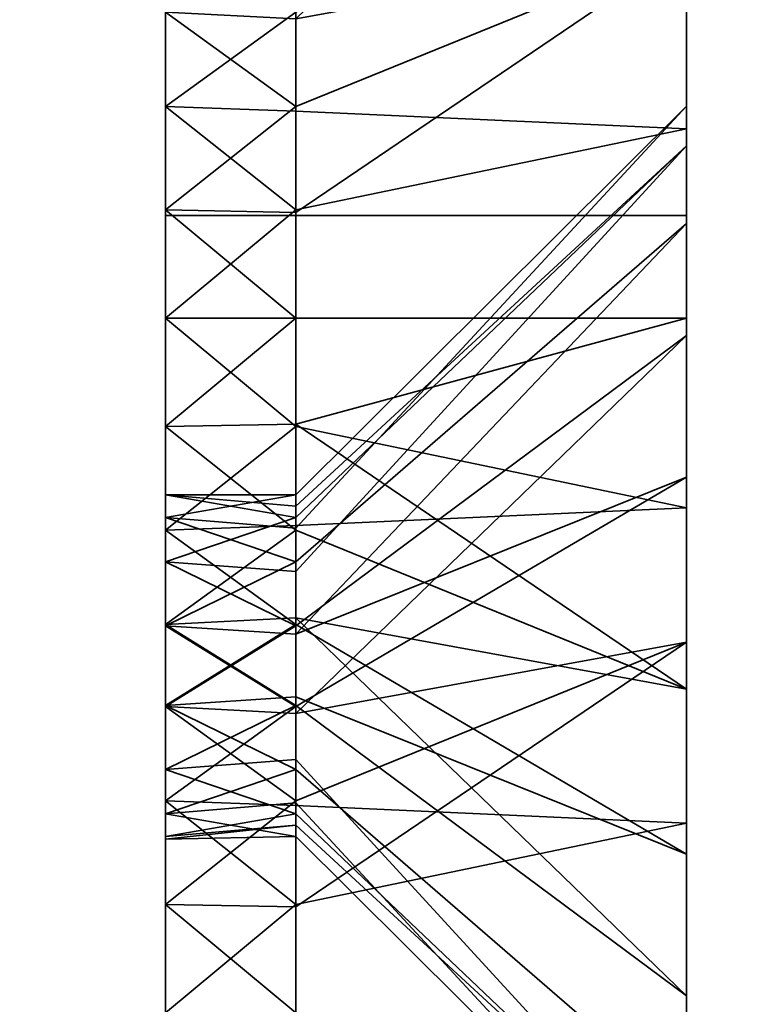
# Model space of a CAD drawing. Header units: millimetres. Extents: x -603 to 3703, y -120 to 249.
# Tile 599 of 656: x 1979.66 to 1983.91, y -26.45 to -20.78. Entities that reach past the tile are written whole.
import ezdxf

# ---------------------------------------------------------------- set-up
doc = ezdxf.new("R2010")
doc.units = ezdxf.units.MM
doc.layers.add('152', color=7, linetype='Continuous', true_color=0xffffff)

# ---------------------------------------------------------------- blocks, each defined once
blk = doc.blocks.new('UG_SURFACE_002')
at = {"layer": '152', "color": 252, "linetype": 'Continuous', "lineweight": 35}
for points in [[(2177.5, -30, 2213.0001), (2177.5, 229.8, 2213.0001), (822.5, 229.8, 2213.0001), (822.5, -30, 2213.0001)], [(972.5, -30, 2063), (972.5, 229.8, 2063), (2027.4999, 229.8, 2063), (2027.4999, -30, 2063)]]:
    blk.add_3dface(points, dxfattribs=at)
blk = doc.blocks.new('UG_SURFACE_080')
at = {"layer": '152', "color": 252, "linetype": 'Continuous', "lineweight": 35}
for points in [[(1980.5, -14.5, 413), (1980.5, -21.2798, 347.7407), (1980.5, -24.7366, 410.5729), (1980.5, -23.9019, 411.5)], [(1980.5, -23.9019, 411.5), (1980.5, -23.5164, 412.6864), (1980.5, -14.5, 413)], [(1980.5, -23.5164, 412.6864), (1980.5, -23.6468, 413.927), (1980.5, -15.4134, 417.5922), (1980.5, -14.5, 413)], [(1980.5, -23.1237, 342.0655), (1980.5, -21.8763, 342.0655), (1980.5, -14.5, 328), (1980.5, -31.5, 328)], [(1980.5, -21.8763, 342.0655), (1980.5, -20.7366, 342.573), (1980.5, -14.5, 328)], [(1980.5, -20.2706, 347.0074), (1980.5, -21.2798, 347.7407), (1980.5, -14.5, 413)], [(1980.5, -14.5, 328), (1980.5, -14.5, 277), (1980.5, -23.6468, 277.927), (1980.5, -24.2706, 279.0074)], [(1980.5, -23.9019, 275.5), (1980.5, -23.5164, 276.6864), (1980.5, -14.5, 277), (1980.5, -15.4134, 272.4078)], [(1980.5, -23.5164, 276.6864), (1980.5, -23.6468, 277.927), (1980.5, -14.5, 277)], [(1980.5, -31.5, 328), (1980.5, -14.5, 328), (1980.5, -25.2798, 279.7406), (1980.5, -26.5, 280)], [(1980.5, -24.2706, 279.0074), (1980.5, -25.2798, 279.7406), (1980.5, -14.5, 328)], [(1983.5, -14.5, 413), (1983.5, -21.2788, 413.5488), (1983.5, -21.507, 411.3777)], [(1983.5, -21.507, 411.3777), (1983.5, -22.5985, 409.4871), (1983.5, -19.4141, 349.2473), (1983.5, -14.5, 413)], [(1983.5, -21.9534, 415.625), (1983.5, -21.2788, 413.5488), (1983.5, -14.5, 413), (1983.5, -15.4134, 417.5922)], [(1983.5, -29.5, 328), (1983.5, -14.5, 328), (1983.5, -20.3646, 340.2039), (1983.5, -22.5, 339.75)], [(1983.5, -15.4134, 272.4078), (1983.5, -14.5, 277), (1983.5, -21.2788, 277.5488), (1983.5, -21.507, 275.3777)], [(1983.5, -14.5, 277), (1983.5, -14.5, 328), (1983.5, -23.4141, 281.2473), (1983.5, -21.9534, 279.625)], [(1983.5, -21.9534, 279.625), (1983.5, -21.2788, 277.5488), (1983.5, -14.5, 277)], [(1983.5, -26.5, 282.25), (1983.5, -25.4085, 282.1353), (1983.5, -14.5, 328), (1983.5, -29.5, 328)], [(1983.5, -25.4085, 282.1353), (1983.5, -23.4141, 281.2473), (1983.5, -14.5, 328)], [(1980.5, -18.0147, 421.4853), (1980.5, -15.4134, 417.5922), (1980.5, -23.6468, 413.927), (1980.5, -24.2706, 415.0074)], [(1980.5, -15.4134, 272.4078), (1980.5, -18.0147, 268.5147), (1980.5, -24.7366, 274.5729), (1980.5, -23.9019, 275.5)], [(1983.5, -15.4134, 417.5922), (1983.5, -18.0147, 421.4853), (1983.5, -23.4141, 417.2473), (1983.5, -21.9534, 415.625)], [(1983.5, -21.507, 275.3777), (1983.5, -22.5985, 273.4871), (1983.5, -18.0147, 268.5147), (1983.5, -15.4134, 272.4078)], [(1980.5, -24.2706, 415.0074), (1980.5, -25.2798, 415.7406), (1980.5, -21.9078, 424.0865), (1980.5, -18.0147, 421.4853)], [(1980.5, -25.8763, 274.0656), (1980.5, -24.7366, 274.5729), (1980.5, -18.0147, 268.5147), (1980.5, -21.9078, 265.9135)], [(1980.5, -21.9078, 424.0865), (1983.5, -21.9078, 424.0865), (1983.5, -18.0147, 421.4853), (1980.5, -18.0147, 421.4853)], [(1983.5, -21.9078, 265.9135), (1980.5, -21.9078, 265.9135), (1980.5, -18.0147, 268.5147), (1983.5, -18.0147, 268.5147)], [(1983.5, -25.4085, 418.1353), (1983.5, -23.4141, 417.2473), (1983.5, -18.0147, 421.4853), (1983.5, -21.9078, 424.0865)], [(1983.5, -22.5985, 273.4871), (1983.5, -24.3646, 272.2039), (1983.5, -21.9078, 265.9135), (1983.5, -18.0147, 268.5147)], [(1981.25, -20.7752, 342.626), (1981.25, -21.2798, 342.2594), (1983.5, -20.3646, 340.2039), (1983.5, -18.5985, 341.4871)], [(1981.25, -21.3065, 347.6807), (1981.25, -20.7366, 347.427), (1983.5, -19.4141, 349.2473), (1983.5, -21.4085, 350.1353)], [(1983.5, -21.4085, 350.1353), (1983.5, -19.4141, 349.2473), (1983.5, -24.3646, 408.2039)], [(1983.5, -22.5985, 409.4871), (1983.5, -24.3646, 408.2039), (1983.5, -19.4141, 349.2473)], [(1980.5, -21.2798, 347.7407), (1980.5, -20.2706, 347.0074), (1981.25, -20.7366, 347.427)], [(1983.5, -20.3646, 340.2039), (1981.25, -21.2798, 342.2594), (1981.25, -21.8899, 342.1297)], [(1981.25, -21.8899, 342.1297), (1981.25, -22.5, 342), (1983.5, -22.5, 339.75), (1983.5, -20.3646, 340.2039)], [(1981.25, -21.2798, 342.2594), (1980.5, -20.7366, 342.573), (1980.5, -21.8763, 342.0655)], [(1981.25, -20.7366, 347.427), (1981.25, -21.3065, 347.6807), (1980.5, -21.2798, 347.7407)], [(1981.25, -21.2798, 342.2594), (1981.25, -20.7752, 342.626), (1980.5, -20.7366, 342.573)], [(1980.5, -25.8763, 410.0656), (1980.5, -21.2798, 347.7407), (1980.5, -22.5, 348)], [(1980.5, -25.8763, 410.0656), (1980.5, -24.7366, 410.5729), (1980.5, -21.2798, 347.7407)], [(1980.5, -21.8763, 342.0655), (1981.25, -21.8899, 342.1297), (1981.25, -21.2798, 342.2594)], [(1980.5, -22.5, 348), (1980.5, -21.2798, 347.7407), (1981.25, -21.8763, 347.9345)], [(1980.5, -21.2798, 347.7407), (1981.25, -21.3065, 347.6807), (1981.25, -21.8763, 347.9345)], [(1983.5, -21.507, 275.3777), (1983.5, -21.2788, 277.5488), (1981.25, -23.5164, 277.3136), (1981.25, -23.5816, 276.6933)], [(1983.5, -21.2788, 277.5488), (1983.5, -21.9534, 279.625), (1981.25, -23.9019, 278.5), (1981.25, -23.7092, 277.9068)], [(1981.25, -23.7092, 277.9068), (1981.25, -23.5164, 277.3136), (1983.5, -21.2788, 277.5488)], [(1983.5, -21.507, 411.3777), (1983.5, -21.2788, 413.5488), (1981.25, -23.5164, 413.3136), (1981.25, -23.5816, 412.6933)], [(1983.5, -21.2788, 413.5488), (1983.5, -21.9534, 415.625), (1981.25, -23.9019, 414.5), (1981.25, -23.7092, 413.9068)], [(1981.25, -23.7092, 413.9068), (1981.25, -23.5164, 413.3136), (1983.5, -21.2788, 413.5488)], [(1983.5, -21.4085, 350.1353), (1981.25, -21.8763, 347.9345), (1981.25, -21.3065, 347.6807)], [(1981.25, -22.5, 348), (1981.25, -21.8763, 347.9345), (1983.5, -21.4085, 350.1353), (1983.5, -22.5, 350.25)], [(1983.5, -22.5, 350.25), (1983.5, -21.4085, 350.1353), (1983.5, -24.3646, 408.2039)], [(1983.5, -21.507, 275.3777), (1981.25, -23.6468, 276.0729), (1981.25, -23.9587, 275.5328)], [(1981.25, -23.5816, 276.6933), (1981.25, -23.6468, 276.0729), (1983.5, -21.507, 275.3777)], [(1981.25, -23.9587, 275.5328), (1981.25, -24.2706, 274.9926), (1983.5, -22.5985, 273.4871), (1983.5, -21.507, 275.3777)], [(1983.5, -21.507, 411.3777), (1981.25, -23.6468, 412.073), (1981.25, -23.9587, 411.5328)], [(1981.25, -23.5816, 412.6933), (1981.25, -23.6468, 412.073), (1983.5, -21.507, 411.3777)], [(1981.25, -23.9587, 411.5328), (1981.25, -24.2706, 410.9926), (1983.5, -22.5985, 409.4871), (1983.5, -21.507, 411.3777)], [(1980.5, -21.8763, 342.0655), (1980.5, -23.1237, 342.0655), (1981.25, -22.5, 342)], [(1981.25, -21.8763, 347.9345), (1981.25, -22.5, 348), (1980.5, -22.5, 348)], [(1981.25, -22.5, 342), (1981.25, -21.8899, 342.1297), (1980.5, -21.8763, 342.0655)], [(1980.5, -26.5, 425), (1980.5, -21.9078, 424.0865), (1980.5, -25.2798, 415.7406), (1980.5, -26.5, 416)], [(1980.5, -27.1237, 274.0656), (1980.5, -25.8763, 274.0656), (1980.5, -21.9078, 265.9135), (1980.5, -26.5, 265)], [(1980.5, -26.5, 425), (1983.5, -26.5, 425), (1983.5, -21.9078, 424.0865), (1980.5, -21.9078, 424.0865)], [(1983.5, -26.5, 265), (1980.5, -26.5, 265), (1980.5, -21.9078, 265.9135), (1983.5, -21.9078, 265.9135)], [(1983.5, -26.5, 418.25), (1983.5, -25.4085, 418.1353), (1983.5, -21.9078, 424.0865), (1983.5, -26.5, 425)], [(1983.5, -26.5, 265), (1983.5, -21.9078, 265.9135), (1983.5, -24.3646, 272.2039), (1983.5, -26.5, 271.75)], [(1981.25, -24.3193, 278.9635), (1981.25, -23.9019, 278.5), (1983.5, -21.9534, 279.625), (1983.5, -23.4141, 281.2473)], [(1981.25, -24.3193, 414.9635), (1981.25, -23.9019, 414.5), (1983.5, -21.9534, 415.625), (1983.5, -23.4141, 417.2473)], [(1980.5, -22.5, 348), (1980.5, -23.7202, 347.7407), (1980.5, -27.1237, 410.0656), (1980.5, -25.8763, 410.0656)], [(1980.5, -22.5, 348), (1981.25, -22.5, 348), (1981.25, -23.1237, 347.9345)], [(1981.25, -23.1237, 347.9345), (1980.5, -23.7202, 347.7407), (1980.5, -22.5, 348)], [(1980.5, -23.1237, 342.0655), (1981.25, -23.1101, 342.1297), (1981.25, -22.5, 342)], [(1983.5, -22.5, 350.25), (1983.5, -23.5915, 350.1353), (1981.25, -23.1237, 347.9345), (1981.25, -22.5, 348)], [(1983.5, -22.5, 339.75), (1981.25, -22.5, 342), (1981.25, -23.1101, 342.1297)], [(1981.25, -23.1101, 342.1297), (1981.25, -23.7202, 342.2594), (1983.5, -24.6354, 340.2039), (1983.5, -22.5, 339.75)], [(1983.5, -24.3646, 408.2039), (1983.5, -26.5, 407.75), (1983.5, -23.5915, 350.1353), (1983.5, -22.5, 350.25)], [(1983.5, -22.5, 339.75), (1983.5, -24.6354, 340.2039), (1983.5, -29.5, 328)], [(1983.5, -22.5985, 273.4871), (1981.25, -24.2706, 274.9926), (1981.25, -24.7752, 274.626)], [(1981.25, -24.7752, 274.626), (1981.25, -25.2798, 274.2594), (1983.5, -24.3646, 272.2039), (1983.5, -22.5985, 273.4871)], [(1983.5, -22.5985, 409.4871), (1981.25, -24.2706, 410.9926), (1981.25, -24.7752, 410.626)], [(1981.25, -24.7752, 410.626), (1981.25, -25.2798, 410.2594), (1983.5, -24.3646, 408.2039), (1983.5, -22.5985, 409.4871)], [(1981.25, -23.7202, 342.2594), (1981.25, -23.1101, 342.1297), (1980.5, -23.1237, 342.0655)], [(1980.5, -31.5, 328), (1980.5, -24.2634, 342.573), (1980.5, -23.1237, 342.0655)], [(1980.5, -23.1237, 342.0655), (1980.5, -24.2634, 342.573), (1981.25, -23.7202, 342.2594)], [(1981.25, -23.1237, 347.9345), (1981.25, -23.6935, 347.6807), (1980.5, -23.7202, 347.7407)], [(1981.25, -23.6935, 347.6807), (1981.25, -23.1237, 347.9345), (1983.5, -23.5915, 350.1353)], [(1983.5, -23.4141, 281.2473), (1981.25, -24.7366, 279.4271), (1981.25, -24.3193, 278.9635)], [(1981.25, -25.3065, 279.6808), (1981.25, -24.7366, 279.4271), (1983.5, -23.4141, 281.2473), (1983.5, -25.4085, 282.1353)], [(1983.5, -23.4141, 417.2473), (1981.25, -24.7366, 415.4271), (1981.25, -24.3193, 414.9635)], [(1981.25, -25.3065, 415.6807), (1981.25, -24.7366, 415.4271), (1983.5, -23.4141, 417.2473), (1983.5, -25.4085, 418.1353)], [(1980.5, -23.5164, 276.6864), (1980.5, -23.9019, 275.5), (1981.25, -23.6468, 276.0729)], [(1980.5, -23.6468, 277.927), (1980.5, -23.5164, 276.6864), (1981.25, -23.5164, 277.3136)], [(1980.5, -23.5164, 276.6864), (1981.25, -23.5816, 276.6933), (1981.25, -23.5164, 277.3136)], [(1981.25, -23.5164, 277.3136), (1981.25, -23.7092, 277.9068), (1980.5, -23.6468, 277.927)], [(1981.25, -23.6468, 276.0729), (1981.25, -23.5816, 276.6933), (1980.5, -23.5164, 276.6864)], [(1981.25, -23.6468, 412.073), (1980.5, -23.5164, 412.6864), (1980.5, -23.9019, 411.5)], [(1980.5, -23.6468, 413.927), (1980.5, -23.5164, 412.6864), (1981.25, -23.5164, 413.3136)], [(1980.5, -23.5164, 412.6864), (1981.25, -23.5816, 412.6933), (1981.25, -23.5164, 413.3136)], [(1981.25, -23.5164, 413.3136), (1981.25, -23.7092, 413.9068), (1980.5, -23.6468, 413.927)], [(1981.25, -23.6468, 412.073), (1981.25, -23.5816, 412.6933), (1980.5, -23.5164, 412.6864)], [(1983.5, -23.5915, 350.1353), (1983.5, -25.5859, 349.2473), (1981.25, -24.2634, 347.427), (1981.25, -23.6935, 347.6807)], [(1983.5, -26.5, 407.75), (1983.5, -25.5859, 349.2473), (1983.5, -23.5915, 350.1353)], [(1980.5, -23.9019, 275.5), (1981.25, -23.9587, 275.5328), (1981.25, -23.6468, 276.0729)], [(1980.5, -24.2706, 279.0074), (1980.5, -23.6468, 277.927), (1981.25, -23.9019, 278.5)], [(1980.5, -23.6468, 277.927), (1981.25, -23.7092, 277.9068), (1981.25, -23.9019, 278.5)], [(1980.5, -23.9019, 411.5), (1981.25, -23.9587, 411.5328), (1981.25, -23.6468, 412.073)], [(1980.5, -23.6468, 413.927), (1981.25, -23.7092, 413.9068), (1981.25, -23.9019, 414.5)], [(1981.25, -23.9019, 414.5), (1980.5, -24.2706, 415.0074), (1980.5, -23.6468, 413.927)], [(1980.5, -23.7202, 347.7407), (1981.25, -23.6935, 347.6807), (1981.25, -24.2634, 347.427)], [(1980.5, -23.7202, 347.7407), (1980.5, -28.2634, 410.5729), (1980.5, -27.1237, 410.0656)], [(1980.5, -29.4836, 412.6864), (1980.5, -23.7202, 347.7407), (1980.5, -31.5, 425)], [(1980.5, -29.4836, 412.6864), (1980.5, -29.0981, 411.5), (1980.5, -23.7202, 347.7407)], [(1980.5, -29.0981, 411.5), (1980.5, -28.2634, 410.5729), (1980.5, -23.7202, 347.7407)], [(1980.5, -31.5, 425), (1980.5, -23.7202, 347.7407), (1980.5, -24.7294, 347.0074)], [(1981.25, -24.2634, 347.427), (1980.5, -24.7294, 347.0074), (1980.5, -23.7202, 347.7407)], [(1980.5, -24.2634, 342.573), (1981.25, -24.2248, 342.626), (1981.25, -23.7202, 342.2594)], [(1983.5, -26.4015, 341.4871), (1983.5, -24.6354, 340.2039), (1981.25, -23.7202, 342.2594), (1981.25, -24.2248, 342.626)], [(1981.25, -24.2706, 274.9926), (1980.5, -23.9019, 275.5), (1980.5, -24.7366, 274.5729)], [(1981.25, -23.9019, 278.5), (1981.25, -24.3193, 278.9635), (1980.5, -24.2706, 279.0074)], [(1981.25, -24.2706, 274.9926), (1981.25, -23.9587, 275.5328), (1980.5, -23.9019, 275.5)], [(1980.5, -23.9019, 411.5), (1980.5, -24.7366, 410.5729), (1981.25, -24.2706, 410.9926)], [(1981.25, -23.9019, 414.5), (1981.25, -24.3193, 414.9635), (1980.5, -24.2706, 415.0074)], [(1981.25, -24.2706, 410.9926), (1981.25, -23.9587, 411.5328), (1980.5, -23.9019, 411.5)], [(1981.25, -24.7294, 342.9926), (1981.25, -24.2248, 342.626), (1980.5, -24.2634, 342.573)], [(1980.5, -25.0981, 343.5), (1980.5, -24.2634, 342.573), (1980.5, -31.5, 328)], [(1981.25, -24.7294, 342.9926), (1980.5, -24.2634, 342.573), (1980.5, -25.0981, 343.5)], [(1981.25, -24.2634, 347.427), (1981.25, -24.6807, 346.9635), (1980.5, -24.7294, 347.0074)], [(1981.25, -24.2248, 342.626), (1981.25, -24.7294, 342.9926), (1983.5, -26.4015, 341.4871)], [(1981.25, -24.6807, 346.9635), (1981.25, -24.2634, 347.427), (1983.5, -25.5859, 349.2473)], [(1980.5, -24.7366, 274.5729), (1981.25, -24.7752, 274.626), (1981.25, -24.2706, 274.9926)], [(1980.5, -24.2706, 279.0074), (1981.25, -24.3193, 278.9635), (1981.25, -24.7366, 279.4271)], [(1981.25, -24.7366, 279.4271), (1980.5, -25.2798, 279.7406), (1980.5, -24.2706, 279.0074)], [(1980.5, -24.7366, 410.5729), (1981.25, -24.7752, 410.626), (1981.25, -24.2706, 410.9926)], [(1980.5, -25.2798, 415.7406), (1980.5, -24.2706, 415.0074), (1981.25, -24.7366, 415.4271)], [(1980.5, -24.2706, 415.0074), (1981.25, -24.3193, 414.9635), (1981.25, -24.7366, 415.4271)], [(1983.5, -24.3646, 272.2039), (1981.25, -25.2798, 274.2594), (1981.25, -25.8899, 274.1297)], [(1981.25, -25.8899, 274.1297), (1981.25, -26.5, 274), (1983.5, -26.5, 271.75), (1983.5, -24.3646, 272.2039)], [(1983.5, -24.3646, 408.2039), (1981.25, -25.2798, 410.2594), (1981.25, -25.8899, 410.1297)], [(1981.25, -25.8899, 410.1297), (1981.25, -26.5, 410), (1983.5, -26.5, 407.75), (1983.5, -24.3646, 408.2039)], [(1983.5, -29.5, 328), (1983.5, -24.6354, 340.2039), (1983.5, -26.4015, 341.4871)], [(1980.5, -24.7294, 347.0074), (1981.25, -24.6807, 346.9635), (1981.25, -25.0981, 346.5)], [(1983.5, -25.5859, 349.2473), (1983.5, -27.0466, 347.625), (1981.25, -25.0981, 346.5), (1981.25, -24.6807, 346.9635)], [(1980.5, -31.5, 425), (1980.5, -24.7294, 347.0074), (1980.5, -25.3532, 345.9271)], [(1981.25, -25.0981, 346.5), (1980.5, -25.3532, 345.9271), (1980.5, -24.7294, 347.0074)], [(1980.5, -25.0981, 343.5), (1981.25, -25.0413, 343.5328), (1981.25, -24.7294, 342.9926)], [(1980.5, -24.7366, 274.5729), (1980.5, -25.8763, 274.0656), (1981.25, -25.2798, 274.2594)], [(1981.25, -24.7366, 279.4271), (1981.25, -25.3065, 279.6808), (1980.5, -25.2798, 279.7406)], [(1981.25, -25.2798, 274.2594), (1981.25, -24.7752, 274.626), (1980.5, -24.7366, 274.5729)], [(1980.5, -24.7366, 410.5729), (1980.5, -25.8763, 410.0656), (1981.25, -25.2798, 410.2594)], [(1981.25, -24.7366, 415.4271), (1981.25, -25.3065, 415.6807), (1980.5, -25.2798, 415.7406)], [(1981.25, -25.2798, 410.2594), (1981.25, -24.7752, 410.626), (1980.5, -24.7366, 410.5729)], [(1983.5, -27.493, 343.3776), (1983.5, -26.4015, 341.4871), (1981.25, -24.7294, 342.9926), (1981.25, -25.0413, 343.5328)], [(1981.25, -25.3532, 344.0729), (1981.25, -25.0413, 343.5328), (1980.5, -25.0981, 343.5)], [(1981.25, -25.0413, 343.5328), (1981.25, -25.3532, 344.0729), (1983.5, -27.493, 343.3776)], [(1980.5, -25.4836, 344.6864), (1980.5, -25.0981, 343.5), (1980.5, -31.5, 328)], [(1980.5, -25.0981, 343.5), (1980.5, -25.4836, 344.6864), (1981.25, -25.3532, 344.0729)], [(1981.25, -25.0981, 346.5), (1981.25, -25.2908, 345.9068), (1980.5, -25.3532, 345.9271)], [(1981.25, -25.2908, 345.9068), (1981.25, -25.0981, 346.5), (1983.5, -27.0466, 347.625), (1983.5, -27.7212, 345.5488)], [(1980.5, -25.8763, 274.0656), (1981.25, -25.8899, 274.1297), (1981.25, -25.2798, 274.2594)], [(1980.5, -26.5, 280), (1980.5, -25.2798, 279.7406), (1981.25, -25.8763, 279.9344)], [(1980.5, -25.2798, 279.7406), (1981.25, -25.3065, 279.6808), (1981.25, -25.8763, 279.9344)], [(1980.5, -25.8763, 410.0656), (1981.25, -25.8899, 410.1297), (1981.25, -25.2798, 410.2594)], [(1980.5, -26.5, 416), (1980.5, -25.2798, 415.7406), (1981.25, -25.8763, 415.9344)], [(1980.5, -25.2798, 415.7406), (1981.25, -25.3065, 415.6807), (1981.25, -25.8763, 415.9344)], [(1980.5, -25.3532, 345.9271), (1981.25, -25.2908, 345.9068), (1981.25, -25.4836, 345.3136)], [(1983.5, -27.7212, 345.5488), (1981.25, -25.4836, 345.3136), (1981.25, -25.2908, 345.9068)], [(1983.5, -25.4085, 282.1353), (1981.25, -25.8763, 279.9344), (1981.25, -25.3065, 279.6808)], [(1983.5, -25.4085, 418.1353), (1981.25, -25.8763, 415.9344), (1981.25, -25.3065, 415.6807)], [(1980.5, -25.3532, 345.9271), (1980.5, -25.5, 345), (1980.5, -31.5, 328), (1980.5, -31.5, 425)], [(1981.25, -25.4836, 345.3136), (1980.5, -25.5, 345), (1980.5, -25.3532, 345.9271)], [(1980.5, -25.4836, 344.6864), (1981.25, -25.4184, 344.6933), (1981.25, -25.3532, 344.0729)], [(1983.5, -27.493, 343.3776), (1981.25, -25.3532, 344.0729), (1981.25, -25.4184, 344.6933)], [(1981.25, -25.4184, 344.6933), (1980.5, -25.4836, 344.6864), (1980.5, -25.5, 345)], [(1980.5, -25.5, 345), (1981.25, -25.4836, 345.3136), (1981.25, -25.4184, 344.6933)], [(1981.25, -26.5, 280), (1981.25, -25.8763, 279.9344), (1983.5, -25.4085, 282.1353), (1983.5, -26.5, 282.25)], [(1981.25, -26.5, 416), (1981.25, -25.8763, 415.9344), (1983.5, -25.4085, 418.1353), (1983.5, -26.5, 418.25)], [(1981.25, -25.4184, 344.6933), (1981.25, -25.4836, 345.3136), (1983.5, -27.7212, 345.5488), (1983.5, -27.493, 343.3776)], [(1980.5, -31.5, 328), (1980.5, -25.5, 345), (1980.5, -25.4836, 344.6864)], [(1983.5, -26.5, 407.75), (1983.5, -28.6354, 408.2039), (1983.5, -25.5859, 349.2473)], [(1983.5, -28.6354, 408.2039), (1983.5, -29.5, 408.8321), (1983.5, -25.5859, 349.2473)], [(1983.5, -27.0466, 347.625), (1983.5, -25.5859, 349.2473), (1983.5, -29.5, 408.8321)], [(1980.5, -25.8763, 274.0656), (1980.5, -27.1237, 274.0656), (1981.25, -26.5, 274)], [(1981.25, -25.8763, 279.9344), (1981.25, -26.5, 280), (1980.5, -26.5, 280)], [(1981.25, -26.5, 274), (1981.25, -25.8899, 274.1297), (1980.5, -25.8763, 274.0656)], [(1980.5, -25.8763, 410.0656), (1980.5, -27.1237, 410.0656), (1981.25, -26.5, 410)], [(1981.25, -25.8763, 415.9344), (1981.25, -26.5, 416), (1980.5, -26.5, 416)], [(1981.25, -26.5, 410), (1981.25, -25.8899, 410.1297), (1980.5, -25.8763, 410.0656)], [(1983.5, -29.5, 328), (1983.5, -26.4015, 341.4871), (1983.5, -27.493, 343.3776)]]:
    blk.add_3dface(points, dxfattribs=at)
blk = doc.blocks.new('UG_SURFACE_081')
at = {"layer": '152', "color": 252, "linetype": 'Continuous', "lineweight": 35}
for points in [[(1980.5, -15.4134, 1852.5922), (1980.5, -14.5, 1848), (1980.5, -23.5164, 1847.6864), (1980.5, -23.6468, 1848.927)], [(1980.5, -14.5, 1763), (1980.5, -31.5, 1763), (1980.5, -23.1237, 1777.0655), (1980.5, -21.8763, 1777.0655)], [(1980.5, -14.5, 1848), (1980.5, -23.9019, 1846.5), (1980.5, -23.5164, 1847.6864)], [(1980.5, -24.7366, 1845.5729), (1980.5, -23.9019, 1846.5), (1980.5, -14.5, 1848), (1980.5, -21.2798, 1782.7406)], [(1980.5, -21.8763, 1777.0655), (1980.5, -20.7366, 1777.573), (1980.5, -14.5, 1763)], [(1980.5, -20.2706, 1782.0073), (1980.5, -21.2798, 1782.7406), (1980.5, -14.5, 1848)], [(1980.5, -14.5, 1712), (1980.5, -23.5164, 1711.6864), (1980.5, -23.6468, 1712.9271)], [(1980.5, -14.5, 1712), (1980.5, -15.4134, 1707.4078), (1980.5, -23.9019, 1710.5), (1980.5, -23.5164, 1711.6864)], [(1980.5, -23.6468, 1712.9271), (1980.5, -24.2706, 1714.0074), (1980.5, -14.5, 1763), (1980.5, -14.5, 1712)], [(1980.5, -31.5, 1763), (1980.5, -14.5, 1763), (1980.5, -25.2798, 1714.7406), (1980.5, -26.5, 1715)], [(1980.5, -24.2706, 1714.0074), (1980.5, -25.2798, 1714.7406), (1980.5, -14.5, 1763)], [(1983.5, -14.5, 1848), (1983.5, -21.2788, 1848.5488), (1983.5, -21.507, 1846.3776)], [(1983.5, -14.5, 1848), (1983.5, -15.4134, 1852.5922), (1983.5, -21.9534, 1850.625), (1983.5, -21.2788, 1848.5488)], [(1983.5, -20.3646, 1775.2039), (1983.5, -22.5, 1774.75), (1983.5, -29.5, 1763), (1983.5, -14.5, 1763)], [(1983.5, -21.507, 1846.3776), (1983.5, -22.5985, 1844.4871), (1983.5, -17.2788, 1780.5488), (1983.5, -14.5, 1848)], [(1983.5, -15.4134, 1707.4078), (1983.5, -14.5, 1712), (1983.5, -21.2788, 1712.5487), (1983.5, -21.507, 1710.3777)], [(1983.5, -26.5, 1717.25), (1983.5, -25.4085, 1717.1353), (1983.5, -14.5, 1763), (1983.5, -29.5, 1763)], [(1983.5, -14.5, 1712), (1983.5, -21.9534, 1714.625), (1983.5, -21.2788, 1712.5487)], [(1983.5, -25.4085, 1717.1353), (1983.5, -23.4141, 1716.2473), (1983.5, -14.5, 1763)], [(1983.5, -23.4141, 1716.2473), (1983.5, -21.9534, 1714.625), (1983.5, -14.5, 1712), (1983.5, -14.5, 1763)], [(1980.5, -23.6468, 1848.927), (1980.5, -24.2706, 1850.0074), (1980.5, -18.0147, 1856.4852), (1980.5, -15.4134, 1852.5922)], [(1980.5, -24.7366, 1709.5729), (1980.5, -23.9019, 1710.5), (1980.5, -15.4134, 1707.4078), (1980.5, -18.0147, 1703.5147)], [(1983.5, -23.4141, 1852.2474), (1983.5, -21.9534, 1850.625), (1983.5, -15.4134, 1852.5922), (1983.5, -18.0147, 1856.4852)], [(1983.5, -21.507, 1710.3777), (1983.5, -22.5985, 1708.487), (1983.5, -18.0147, 1703.5147), (1983.5, -15.4134, 1707.4078)], [(1983.5, -17.9534, 1782.625), (1983.5, -17.2788, 1780.5488), (1983.5, -22.5985, 1844.4871)], [(1983.5, -19.4141, 1784.2474), (1983.5, -17.9534, 1782.625), (1983.5, -22.5985, 1844.4871)], [(1980.5, -24.2706, 1850.0074), (1980.5, -25.2798, 1850.7407), (1980.5, -21.9078, 1859.0865), (1980.5, -18.0147, 1856.4852)], [(1980.5, -25.8763, 1709.0656), (1980.5, -24.7366, 1709.5729), (1980.5, -18.0147, 1703.5147), (1980.5, -21.9078, 1700.9134)], [(1980.5, -21.9078, 1859.0865), (1983.5, -21.9078, 1859.0865), (1983.5, -18.0147, 1856.4852), (1980.5, -18.0147, 1856.4852)], [(1983.5, -21.9078, 1700.9134), (1980.5, -21.9078, 1700.9134), (1980.5, -18.0147, 1703.5147), (1983.5, -18.0147, 1703.5147)], [(1983.5, -25.4085, 1853.1352), (1983.5, -23.4141, 1852.2474), (1983.5, -18.0147, 1856.4852), (1983.5, -21.9078, 1859.0865)], [(1983.5, -21.9078, 1700.9134), (1983.5, -18.0147, 1703.5147), (1983.5, -22.5985, 1708.487), (1983.5, -24.3646, 1707.2039)], [(1981.25, -21.3065, 1782.6807), (1981.25, -20.7366, 1782.4271), (1983.5, -19.4141, 1784.2474), (1983.5, -21.4085, 1785.1353)], [(1983.5, -19.4141, 1784.2474), (1983.5, -22.5985, 1844.4871), (1983.5, -24.3646, 1843.2039)], [(1983.5, -21.4085, 1785.1353), (1983.5, -19.4141, 1784.2474), (1983.5, -24.3646, 1843.2039)], [(1980.5, -21.2798, 1782.7406), (1980.5, -20.2706, 1782.0073), (1981.25, -20.7366, 1782.4271)], [(1983.5, -20.3646, 1775.2039), (1981.25, -21.2798, 1777.2593), (1981.25, -21.8899, 1777.1297)], [(1981.25, -20.7752, 1777.626), (1981.25, -21.2798, 1777.2593), (1983.5, -20.3646, 1775.2039)], [(1981.25, -21.8899, 1777.1297), (1981.25, -22.5, 1777), (1983.5, -22.5, 1774.75), (1983.5, -20.3646, 1775.2039)], [(1980.5, -20.7366, 1777.573), (1980.5, -21.8763, 1777.0655), (1981.25, -21.2798, 1777.2593)], [(1981.25, -20.7366, 1782.4271), (1981.25, -21.3065, 1782.6807), (1980.5, -21.2798, 1782.7406)], [(1981.25, -21.2798, 1777.2593), (1981.25, -20.7752, 1777.626), (1980.5, -20.7366, 1777.573)], [(1980.5, -25.8763, 1845.0656), (1980.5, -21.2798, 1782.7406), (1980.5, -22.5, 1783)], [(1980.5, -25.8763, 1845.0656), (1980.5, -24.7366, 1845.5729), (1980.5, -21.2798, 1782.7406)], [(1980.5, -21.8763, 1777.0655), (1981.25, -21.8899, 1777.1297), (1981.25, -21.2798, 1777.2593)], [(1980.5, -22.5, 1783), (1980.5, -21.2798, 1782.7406), (1981.25, -21.8763, 1782.9344)], [(1980.5, -21.2798, 1782.7406), (1981.25, -21.3065, 1782.6807), (1981.25, -21.8763, 1782.9344)], [(1983.5, -21.507, 1710.3777), (1983.5, -21.2788, 1712.5487), (1981.25, -23.5164, 1712.3135), (1981.25, -23.5816, 1711.6933)], [(1983.5, -21.2788, 1712.5487), (1983.5, -21.9534, 1714.625), (1981.25, -23.9019, 1713.5), (1981.25, -23.7092, 1712.9068)], [(1981.25, -23.7092, 1712.9068), (1981.25, -23.5164, 1712.3135), (1983.5, -21.2788, 1712.5487)], [(1983.5, -21.507, 1846.3776), (1983.5, -21.2788, 1848.5488), (1981.25, -23.5164, 1848.3136), (1981.25, -23.5816, 1847.6933)], [(1983.5, -21.2788, 1848.5488), (1983.5, -21.9534, 1850.625), (1981.25, -23.9019, 1849.4999), (1981.25, -23.7092, 1848.9068)], [(1981.25, -23.7092, 1848.9068), (1981.25, -23.5164, 1848.3136), (1983.5, -21.2788, 1848.5488)], [(1983.5, -21.4085, 1785.1353), (1981.25, -21.8763, 1782.9344), (1981.25, -21.3065, 1782.6807)], [(1981.25, -22.5, 1783), (1981.25, -21.8763, 1782.9344), (1983.5, -21.4085, 1785.1353), (1983.5, -22.5, 1785.2499)], [(1983.5, -22.5, 1785.2499), (1983.5, -21.4085, 1785.1353), (1983.5, -24.3646, 1843.2039)], [(1983.5, -21.507, 1710.3777), (1981.25, -23.6468, 1711.0729), (1981.25, -23.9587, 1710.5328)], [(1981.25, -23.5816, 1711.6933), (1981.25, -23.6468, 1711.0729), (1983.5, -21.507, 1710.3777)], [(1981.25, -23.9587, 1710.5328), (1981.25, -24.2706, 1709.9926), (1983.5, -22.5985, 1708.487), (1983.5, -21.507, 1710.3777)], [(1983.5, -21.507, 1846.3776), (1981.25, -23.6468, 1847.073), (1981.25, -23.9587, 1846.5328)], [(1981.25, -23.5816, 1847.6933), (1981.25, -23.6468, 1847.073), (1983.5, -21.507, 1846.3776)], [(1981.25, -23.9587, 1846.5328), (1981.25, -24.2706, 1845.9926), (1983.5, -22.5985, 1844.4871), (1983.5, -21.507, 1846.3776)], [(1980.5, -21.8763, 1777.0655), (1980.5, -23.1237, 1777.0655), (1981.25, -22.5, 1777)], [(1981.25, -21.8763, 1782.9344), (1981.25, -22.5, 1783), (1980.5, -22.5, 1783)], [(1981.25, -22.5, 1777), (1981.25, -21.8899, 1777.1297), (1980.5, -21.8763, 1777.0655)], [(1980.5, -26.5, 1860), (1980.5, -21.9078, 1859.0865), (1980.5, -25.2798, 1850.7407), (1980.5, -26.5, 1851)], [(1980.5, -27.1237, 1709.0656), (1980.5, -25.8763, 1709.0656), (1980.5, -21.9078, 1700.9134), (1980.5, -26.5, 1700)], [(1980.5, -26.5, 1860), (1983.5, -26.5, 1860), (1983.5, -21.9078, 1859.0865), (1980.5, -21.9078, 1859.0865)], [(1983.5, -26.5, 1700), (1980.5, -26.5, 1700), (1980.5, -21.9078, 1700.9134), (1983.5, -21.9078, 1700.9134)], [(1983.5, -26.5, 1853.25), (1983.5, -25.4085, 1853.1352), (1983.5, -21.9078, 1859.0865), (1983.5, -26.5, 1860)], [(1983.5, -24.3646, 1707.2039), (1983.5, -26.5, 1706.75), (1983.5, -26.5, 1700), (1983.5, -21.9078, 1700.9134)], [(1983.5, -21.9534, 1714.625), (1983.5, -23.4141, 1716.2473), (1981.25, -24.7366, 1714.427), (1981.25, -24.3193, 1713.9635)], [(1981.25, -24.3193, 1713.9635), (1981.25, -23.9019, 1713.5), (1983.5, -21.9534, 1714.625)], [(1983.5, -21.9534, 1850.625), (1983.5, -23.4141, 1852.2474), (1981.25, -24.7366, 1850.427), (1981.25, -24.3193, 1849.9635)], [(1981.25, -24.3193, 1849.9635), (1981.25, -23.9019, 1849.4999), (1983.5, -21.9534, 1850.625)], [(1980.5, -22.5, 1783), (1980.5, -23.7202, 1782.7406), (1980.5, -27.1237, 1845.0656), (1980.5, -25.8763, 1845.0656)], [(1980.5, -22.5, 1783), (1981.25, -22.5, 1783), (1981.25, -23.1237, 1782.9344)], [(1981.25, -23.1237, 1782.9344), (1980.5, -23.7202, 1782.7406), (1980.5, -22.5, 1783)], [(1980.5, -23.1237, 1777.0655), (1981.25, -23.1101, 1777.1297), (1981.25, -22.5, 1777)], [(1983.5, -22.5, 1785.2499), (1983.5, -23.5915, 1785.1353), (1981.25, -23.1237, 1782.9344), (1981.25, -22.5, 1783)], [(1983.5, -24.6354, 1775.2039), (1983.5, -22.5, 1774.75), (1981.25, -22.5, 1777), (1981.25, -23.1101, 1777.1297)], [(1983.5, -24.3646, 1843.2039), (1983.5, -26.5, 1842.75), (1983.5, -23.5915, 1785.1353), (1983.5, -22.5, 1785.2499)], [(1983.5, -29.5, 1763), (1983.5, -22.5, 1774.75), (1983.5, -24.6354, 1775.2039)], [(1983.5, -24.3646, 1707.2039), (1983.5, -22.5985, 1708.487), (1981.25, -24.2706, 1709.9926), (1981.25, -24.7752, 1709.626)], [(1983.5, -24.3646, 1843.2039), (1983.5, -22.5985, 1844.4871), (1981.25, -24.2706, 1845.9926), (1981.25, -24.7752, 1845.626)], [(1981.25, -23.7202, 1777.2593), (1981.25, -23.1101, 1777.1297), (1980.5, -23.1237, 1777.0655)], [(1980.5, -31.5, 1763), (1980.5, -24.2634, 1777.573), (1980.5, -23.1237, 1777.0655)], [(1981.25, -23.7202, 1777.2593), (1980.5, -23.1237, 1777.0655), (1980.5, -24.2634, 1777.573)], [(1981.25, -23.1237, 1782.9344), (1981.25, -23.6935, 1782.6807), (1980.5, -23.7202, 1782.7406)], [(1981.25, -23.1101, 1777.1297), (1981.25, -23.7202, 1777.2593), (1983.5, -24.6354, 1775.2039)], [(1981.25, -23.6935, 1782.6807), (1981.25, -23.1237, 1782.9344), (1983.5, -23.5915, 1785.1353)], [(1981.25, -25.3065, 1714.6808), (1981.25, -24.7366, 1714.427), (1983.5, -23.4141, 1716.2473), (1983.5, -25.4085, 1717.1353)], [(1981.25, -25.3065, 1850.6807), (1981.25, -24.7366, 1850.427), (1983.5, -23.4141, 1852.2474), (1983.5, -25.4085, 1853.1352)], [(1981.25, -23.6468, 1711.0729), (1980.5, -23.5164, 1711.6864), (1980.5, -23.9019, 1710.5)], [(1980.5, -23.5164, 1711.6864), (1981.25, -23.5816, 1711.6933), (1981.25, -23.5164, 1712.3135)], [(1981.25, -23.5164, 1712.3135), (1980.5, -23.6468, 1712.9271), (1980.5, -23.5164, 1711.6864)], [(1981.25, -23.5164, 1712.3135), (1981.25, -23.7092, 1712.9068), (1980.5, -23.6468, 1712.9271)], [(1981.25, -23.6468, 1711.0729), (1981.25, -23.5816, 1711.6933), (1980.5, -23.5164, 1711.6864)], [(1980.5, -23.5164, 1847.6864), (1980.5, -23.9019, 1846.5), (1981.25, -23.6468, 1847.073)], [(1980.5, -23.6468, 1848.927), (1980.5, -23.5164, 1847.6864), (1981.25, -23.5164, 1848.3136)], [(1980.5, -23.5164, 1847.6864), (1981.25, -23.5816, 1847.6933), (1981.25, -23.5164, 1848.3136)], [(1981.25, -23.5164, 1848.3136), (1981.25, -23.7092, 1848.9068), (1980.5, -23.6468, 1848.927)], [(1981.25, -23.6468, 1847.073), (1981.25, -23.5816, 1847.6933), (1980.5, -23.5164, 1847.6864)], [(1983.5, -23.5915, 1785.1353), (1983.5, -25.5859, 1784.2474), (1981.25, -24.2634, 1782.4271), (1981.25, -23.6935, 1782.6807)], [(1983.5, -26.5, 1842.75), (1983.5, -25.5859, 1784.2474), (1983.5, -23.5915, 1785.1353)], [(1980.5, -23.9019, 1710.5), (1981.25, -23.9587, 1710.5328), (1981.25, -23.6468, 1711.0729)], [(1980.5, -24.2706, 1714.0074), (1980.5, -23.6468, 1712.9271), (1981.25, -23.9019, 1713.5)], [(1980.5, -23.6468, 1712.9271), (1981.25, -23.7092, 1712.9068), (1981.25, -23.9019, 1713.5)], [(1980.5, -23.9019, 1846.5), (1981.25, -23.9587, 1846.5328), (1981.25, -23.6468, 1847.073)], [(1980.5, -23.6468, 1848.927), (1981.25, -23.7092, 1848.9068), (1981.25, -23.9019, 1849.4999)], [(1981.25, -23.9019, 1849.4999), (1980.5, -24.2706, 1850.0074), (1980.5, -23.6468, 1848.927)], [(1980.5, -23.7202, 1782.7406), (1981.25, -23.6935, 1782.6807), (1981.25, -24.2634, 1782.4271)], [(1980.5, -23.7202, 1782.7406), (1980.5, -28.2634, 1845.5729), (1980.5, -27.1237, 1845.0656)], [(1980.5, -23.7202, 1782.7406), (1980.5, -29.0981, 1846.5), (1980.5, -28.2634, 1845.5729)], [(1980.5, -29.4836, 1847.6864), (1980.5, -23.7202, 1782.7406), (1980.5, -31.5, 1860)], [(1980.5, -29.4836, 1847.6864), (1980.5, -29.0981, 1846.5), (1980.5, -23.7202, 1782.7406)], [(1980.5, -31.5, 1860), (1980.5, -23.7202, 1782.7406), (1980.5, -24.7294, 1782.0073)], [(1981.25, -24.2634, 1782.4271), (1980.5, -24.7294, 1782.0073), (1980.5, -23.7202, 1782.7406)], [(1980.5, -24.2634, 1777.573), (1981.25, -24.2248, 1777.626), (1981.25, -23.7202, 1777.2593)], [(1983.5, -24.6354, 1775.2039), (1981.25, -23.7202, 1777.2593), (1981.25, -24.2248, 1777.626)], [(1980.5, -23.9019, 1710.5), (1980.5, -24.7366, 1709.5729), (1981.25, -24.2706, 1709.9926)], [(1981.25, -23.9019, 1713.5), (1981.25, -24.3193, 1713.9635), (1980.5, -24.2706, 1714.0074)], [(1981.25, -24.2706, 1709.9926), (1981.25, -23.9587, 1710.5328), (1980.5, -23.9019, 1710.5)], [(1980.5, -23.9019, 1846.5), (1980.5, -24.7366, 1845.5729), (1981.25, -24.2706, 1845.9926)], [(1981.25, -23.9019, 1849.4999), (1981.25, -24.3193, 1849.9635), (1980.5, -24.2706, 1850.0074)], [(1981.25, -24.2706, 1845.9926), (1981.25, -23.9587, 1846.5328), (1980.5, -23.9019, 1846.5)], [(1981.25, -24.7294, 1777.9926), (1981.25, -24.2248, 1777.626), (1980.5, -24.2634, 1777.573)], [(1980.5, -31.5, 1763), (1980.5, -25.0981, 1778.5), (1980.5, -24.2634, 1777.573)], [(1980.5, -24.2634, 1777.573), (1980.5, -25.0981, 1778.5), (1981.25, -24.7294, 1777.9926)], [(1981.25, -24.2634, 1782.4271), (1981.25, -24.6807, 1781.9635), (1980.5, -24.7294, 1782.0073)], [(1981.25, -24.2248, 1777.626), (1981.25, -24.7294, 1777.9926), (1983.5, -26.4015, 1776.4871), (1983.5, -24.6354, 1775.2039)], [(1981.25, -24.6807, 1781.9635), (1981.25, -24.2634, 1782.4271), (1983.5, -25.5859, 1784.2474)], [(1980.5, -24.7366, 1709.5729), (1981.25, -24.7752, 1709.626), (1981.25, -24.2706, 1709.9926)], [(1980.5, -24.2706, 1714.0074), (1981.25, -24.3193, 1713.9635), (1981.25, -24.7366, 1714.427)], [(1981.25, -24.7366, 1714.427), (1980.5, -25.2798, 1714.7406), (1980.5, -24.2706, 1714.0074)], [(1980.5, -24.7366, 1845.5729), (1981.25, -24.7752, 1845.626), (1981.25, -24.2706, 1845.9926)], [(1980.5, -25.2798, 1850.7407), (1980.5, -24.2706, 1850.0074), (1981.25, -24.7366, 1850.427)], [(1980.5, -24.2706, 1850.0074), (1981.25, -24.3193, 1849.9635), (1981.25, -24.7366, 1850.427)], [(1983.5, -24.3646, 1707.2039), (1981.25, -25.2798, 1709.2594), (1981.25, -25.8899, 1709.1297)], [(1981.25, -24.7752, 1709.626), (1981.25, -25.2798, 1709.2594), (1983.5, -24.3646, 1707.2039)], [(1981.25, -25.8899, 1709.1297), (1981.25, -26.5, 1709), (1983.5, -26.5, 1706.75), (1983.5, -24.3646, 1707.2039)], [(1983.5, -24.3646, 1843.2039), (1981.25, -25.2798, 1845.2593), (1981.25, -25.8899, 1845.1297)], [(1981.25, -24.7752, 1845.626), (1981.25, -25.2798, 1845.2593), (1983.5, -24.3646, 1843.2039)], [(1981.25, -25.8899, 1845.1297), (1981.25, -26.5, 1845), (1983.5, -26.5, 1842.75), (1983.5, -24.3646, 1843.2039)], [(1983.5, -24.6354, 1775.2039), (1983.5, -26.4015, 1776.4871), (1983.5, -29.5, 1763)], [(1980.5, -24.7294, 1782.0073), (1981.25, -24.6807, 1781.9635), (1981.25, -25.0981, 1781.5)], [(1983.5, -25.5859, 1784.2474), (1983.5, -27.0466, 1782.625), (1981.25, -25.0981, 1781.5), (1981.25, -24.6807, 1781.9635)], [(1980.5, -31.5, 1860), (1980.5, -24.7294, 1782.0073), (1980.5, -25.3532, 1780.9271)], [(1980.5, -25.3532, 1780.9271), (1980.5, -24.7294, 1782.0073), (1981.25, -25.0981, 1781.5)], [(1980.5, -25.0981, 1778.5), (1981.25, -25.0413, 1778.5327), (1981.25, -24.7294, 1777.9926)], [(1981.25, -25.2798, 1709.2594), (1980.5, -24.7366, 1709.5729), (1980.5, -25.8763, 1709.0656)], [(1981.25, -24.7366, 1714.427), (1981.25, -25.3065, 1714.6808), (1980.5, -25.2798, 1714.7406)], [(1981.25, -25.2798, 1709.2594), (1981.25, -24.7752, 1709.626), (1980.5, -24.7366, 1709.5729)], [(1980.5, -24.7366, 1845.5729), (1980.5, -25.8763, 1845.0656), (1981.25, -25.2798, 1845.2593)], [(1981.25, -24.7366, 1850.427), (1981.25, -25.3065, 1850.6807), (1980.5, -25.2798, 1850.7407)], [(1981.25, -25.2798, 1845.2593), (1981.25, -24.7752, 1845.626), (1980.5, -24.7366, 1845.5729)], [(1983.5, -27.493, 1778.3777), (1983.5, -26.4015, 1776.4871), (1981.25, -24.7294, 1777.9926), (1981.25, -25.0413, 1778.5327)], [(1981.25, -25.3532, 1779.073), (1981.25, -25.0413, 1778.5327), (1980.5, -25.0981, 1778.5)], [(1981.25, -25.0413, 1778.5327), (1981.25, -25.3532, 1779.073), (1983.5, -27.493, 1778.3777)], [(1980.5, -25.4836, 1779.6865), (1980.5, -25.0981, 1778.5), (1980.5, -31.5, 1763)], [(1980.5, -25.0981, 1778.5), (1980.5, -25.4836, 1779.6865), (1981.25, -25.3532, 1779.073)], [(1981.25, -25.0981, 1781.5), (1981.25, -25.2908, 1780.9068), (1980.5, -25.3532, 1780.9271)], [(1981.25, -25.2908, 1780.9068), (1981.25, -25.0981, 1781.5), (1983.5, -27.0466, 1782.625), (1983.5, -27.7212, 1780.5488)], [(1980.5, -25.8763, 1709.0656), (1981.25, -25.8899, 1709.1297), (1981.25, -25.2798, 1709.2594)], [(1980.5, -26.5, 1715), (1980.5, -25.2798, 1714.7406), (1981.25, -25.8763, 1714.9345)], [(1980.5, -25.2798, 1714.7406), (1981.25, -25.3065, 1714.6808), (1981.25, -25.8763, 1714.9345)], [(1980.5, -25.8763, 1845.0656), (1981.25, -25.8899, 1845.1297), (1981.25, -25.2798, 1845.2593)], [(1980.5, -26.5, 1851), (1980.5, -25.2798, 1850.7407), (1981.25, -25.8763, 1850.9344)], [(1980.5, -25.2798, 1850.7407), (1981.25, -25.3065, 1850.6807), (1981.25, -25.8763, 1850.9344)], [(1980.5, -25.3532, 1780.9271), (1981.25, -25.2908, 1780.9068), (1981.25, -25.4836, 1780.3136)], [(1983.5, -27.7212, 1780.5488), (1981.25, -25.4836, 1780.3136), (1981.25, -25.2908, 1780.9068)], [(1983.5, -25.4085, 1717.1353), (1981.25, -25.8763, 1714.9345), (1981.25, -25.3065, 1714.6808)], [(1983.5, -25.4085, 1853.1352), (1981.25, -25.8763, 1850.9344), (1981.25, -25.3065, 1850.6807)], [(1980.5, -25.3532, 1780.9271), (1980.5, -25.5, 1780), (1980.5, -31.5, 1763), (1980.5, -31.5, 1860)], [(1981.25, -25.4836, 1780.3136), (1980.5, -25.5, 1780), (1980.5, -25.3532, 1780.9271)], [(1980.5, -25.4836, 1779.6865), (1981.25, -25.4184, 1779.6932), (1981.25, -25.3532, 1779.073)], [(1983.5, -27.493, 1778.3777), (1981.25, -25.3532, 1779.073), (1981.25, -25.4184, 1779.6932)], [(1981.25, -25.4184, 1779.6932), (1980.5, -25.4836, 1779.6865), (1980.5, -25.5, 1780)], [(1980.5, -25.5, 1780), (1981.25, -25.4836, 1780.3136), (1981.25, -25.4184, 1779.6932)], [(1981.25, -26.5, 1715), (1981.25, -25.8763, 1714.9345), (1983.5, -25.4085, 1717.1353), (1983.5, -26.5, 1717.25)], [(1981.25, -26.5, 1851), (1981.25, -25.8763, 1850.9344), (1983.5, -25.4085, 1853.1352), (1983.5, -26.5, 1853.25)], [(1981.25, -25.4184, 1779.6932), (1981.25, -25.4836, 1780.3136), (1983.5, -27.7212, 1780.5488), (1983.5, -27.493, 1778.3777)], [(1980.5, -31.5, 1763), (1980.5, -25.5, 1780), (1980.5, -25.4836, 1779.6865)], [(1983.5, -26.5, 1842.75), (1983.5, -27.0466, 1782.625), (1983.5, -25.5859, 1784.2474)], [(1980.5, -25.8763, 1709.0656), (1980.5, -27.1237, 1709.0656), (1981.25, -26.5, 1709)], [(1981.25, -25.8763, 1714.9345), (1981.25, -26.5, 1715), (1980.5, -26.5, 1715)], [(1981.25, -26.5, 1709), (1981.25, -25.8899, 1709.1297), (1980.5, -25.8763, 1709.0656)], [(1980.5, -25.8763, 1845.0656), (1980.5, -27.1237, 1845.0656), (1981.25, -26.5, 1845)], [(1981.25, -25.8763, 1850.9344), (1981.25, -26.5, 1851), (1980.5, -26.5, 1851)], [(1981.25, -26.5, 1845), (1981.25, -25.8899, 1845.1297), (1980.5, -25.8763, 1845.0656)], [(1983.5, -29.5, 1763), (1983.5, -26.4015, 1776.4871), (1983.5, -27.493, 1778.3777)]]:
    blk.add_3dface(points, dxfattribs=at)
blk = doc.blocks.new('UG_SURFACE_085')
at = {"layer": '152', "color": 43, "linetype": 'Continuous', "lineweight": 35}
for points in [[(1016, 0, 2017), (1016, -49, 2017), (1984, -49, 2017), (1984, 0, 2017)], [(1016, -47), (1016, -2), (1984, -2), (1984, -47)]]:
    blk.add_3dface(points, dxfattribs=at)
blk = doc.blocks.new('UG_SURFACE_154')
at = {"layer": '152', "color": 252, "linetype": 'Continuous', "lineweight": 35}
for points in [[(1011, -46.92, 2022.5), (1989, -46.92, 2022.5), (1989, 62.92, 2022.5), (1011, 62.92, 2022.5)], [(1012.5, -46.92, 2020.9999), (1012.5, 62.92, 2020.9999), (1987.5, 62.92, 2020.9999), (1987.5, -46.92, 2020.9999)]]:
    blk.add_3dface(points, dxfattribs=at)

msp = doc.modelspace()

# ---------------------------------------------------------------- linework, layer by layer
at = {"layer": '152', "color": 252, "linetype": 'Continuous', "lineweight": -3, "true_color": 0x939598, "extrusion": (-1, 0, 0)}
for centre, radius in [((22.5, 345, -1983.5), 5.25), ((22.5, 1780, -1983.5), 5.25), ((22.5, 345, -1980.5), 3), ((22.5, 1780, -1980.5), 3), ((26.5, 413, -1983.5), 5.25), ((26.5, 277, -1983.5), 5.25), ((26.5, 1712, -1983.5), 5.25), ((26.5, 1848, -1983.5), 5.25), ((26.5, 277, -1980.5), 3), ((26.5, 413, -1980.5), 3), ((26.5, 1712, -1980.5), 3), ((26.5, 1848, -1980.5), 3)]:
    msp.add_circle(centre, radius, dxfattribs=at)
at = {"layer": '152', "color": 252, "linetype": 'Continuous', "lineweight": -3, "true_color": 0x939598, "extrusion": (1, 0, 0)}
for centre in [(-22.5, 345, 1981.25), (-22.5, 1780, 1981.25), (-22.5, 345, 1981.25), (-26.5, 413, 1981.25), (-26.5, 277, 1981.25), (-26.5, 1712, 1981.25), (-26.5, 1848, 1981.25)]:
    msp.add_circle(centre, 3, dxfattribs=at)
at = {"layer": '152', "color": 252, "linetype": 'Continuous', "lineweight": -3, "true_color": 0x939598, "extrusion": (-1, 0, 0)}
for centre, start, end in [((26.5, 413, -1980.5), 90, 180), ((26.5, 277, -1980.5), 180, 270), ((26.5, 1848, -1980.5), 90, 180), ((26.5, 1712, -1980.5), 180, 270)]:
    msp.add_arc(centre, 12, start, end, dxfattribs=at)
at = {"layer": '152', "color": 252, "linetype": 'Continuous', "lineweight": -3, "true_color": 0x939598, "extrusion": (1, 0, 0)}
for centre, start, end in [((-26.5, 277, 1983.5), 270, 0), ((-26.5, 413, 1983.5), 0, 90), ((-26.5, 1712, 1983.5), 270, 0), ((-26.5, 1848, 1983.5), 0, 90)]:
    msp.add_arc(centre, 12, start, end, dxfattribs=at)

# ---------------------------------------------------------------- block references
at = {"layer": '152', "color": 252, "linetype": 'Continuous', "lineweight": -3, "true_color": 0x939598}
for name in ['UG_SURFACE_002', 'UG_SURFACE_154', 'UG_SURFACE_085', 'UG_SURFACE_080', 'UG_SURFACE_081']:
    msp.add_blockref(name, (0, 0), dxfattribs=at)

doc.saveas('drawing.dxf')
